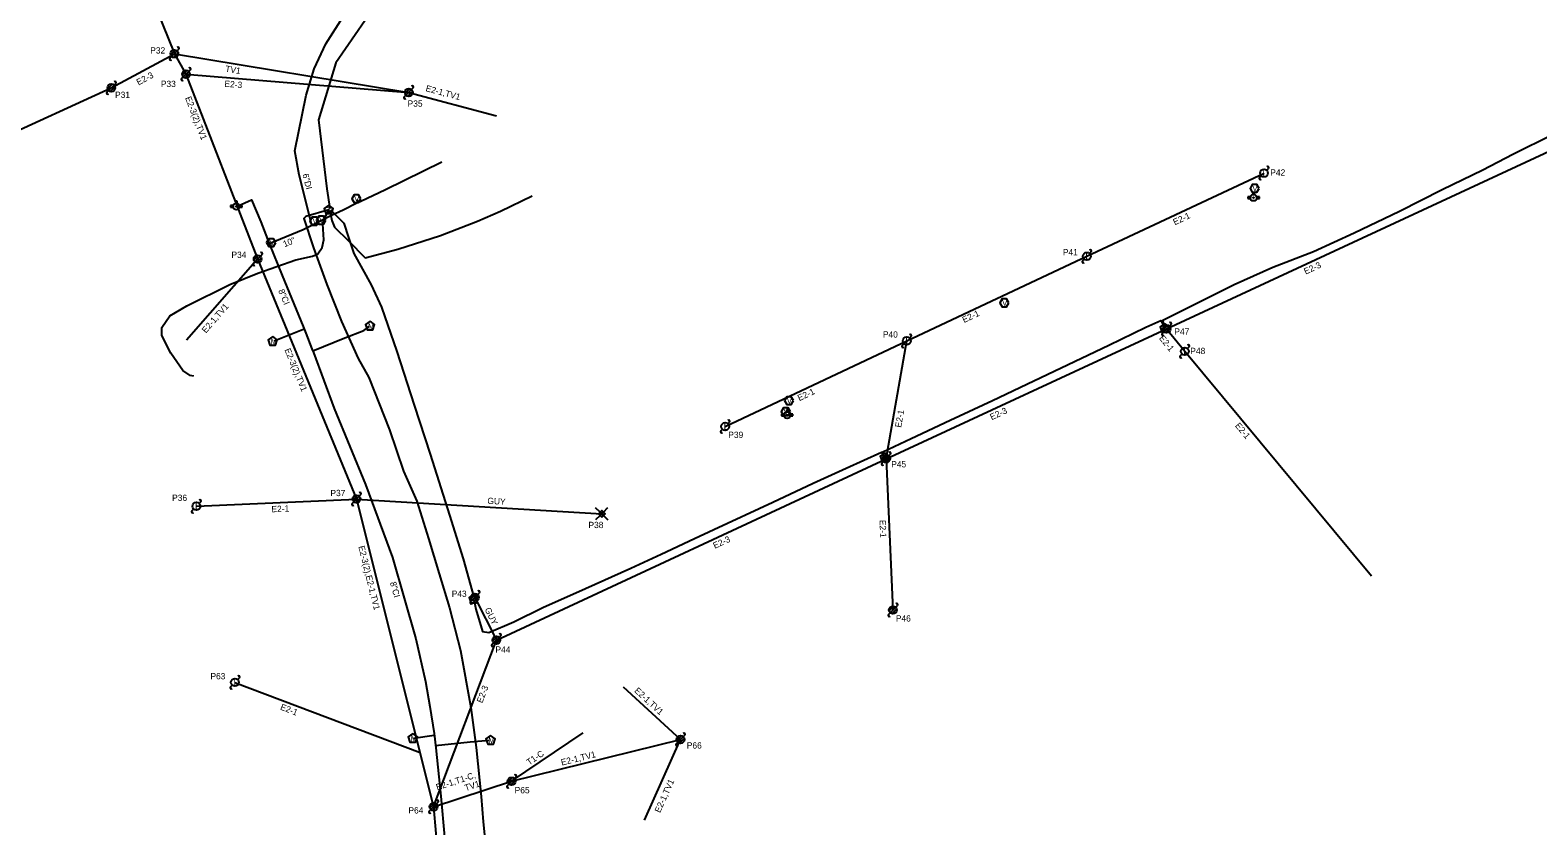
# Model space of a CAD drawing. Extents: x 1614474 to 1865144, y 1098877 to 1212550.
# Drawn here: x 1755985 to 1756944, y 1168887 to 1169393 of the extents above; entities that cross this region are included whole.
import ezdxf

# ---------------------------------------------------------------- set-up
doc = ezdxf.new("R2010")
doc.units = 0
for name, color, linetype in [('RD_EX_SU_H2O', 7, 'Continuous'), ('RD_EX_SU_Ovhd', 7, 'Continuous'), ('RD_EX_SU_Pole', 7, 'Continuous'), ('RD_EX_SU_Telecom', 7, 'Continuous'), ('RD_EX_SU_TX_H2O', 7, 'Continuous'), ('RD_EX_SU_TX_Pole', 7, 'Continuous')]:
    doc.layers.add(name, color=color, linetype=linetype)

# ---------------------------------------------------------------- blocks, each defined once
blk = doc.blocks.new('SUE_PP')
at = {"layer": 'RD_EX_SU_Pole'}
for p, q in [((-2.41, -0.65), (0.65, 2.41)), ((-1.77, -1.77), (1.77, 1.77)), ((-0.65, -2.41), (2.41, 0.65)), ((1.77, 1.77), (2.83, 2.83)), ((-2.83, -2.83), (-1.77, -1.77))]:
    blk.add_line(p, q, dxfattribs=at)
blk.add_circle((0, 0), 2.5, dxfattribs=at)
for centre, start, end in [((2.3, 3.36), 315, 135), ((-2.3, -3.36), 135, 315)]:
    blk.add_arc(centre, 0.75, start, end, dxfattribs=at)
blk = doc.blocks.new('SUE_TPP')
at = {"layer": 'RD_EX_SU_Telecom'}
blk.add_lwpolyline([(0, 3), (-2.85, 0.93), (-1.76, -2.43), (1.76, -2.43), (2.85, 0.93)], close=True, dxfattribs=at)
blk.add_text('T', height=3.75, dxfattribs=at).set_placement((-1.25, -1.88))
blk = doc.blocks.new('SUE_WV')
at = {"layer": 'RD_EX_SU_H2O'}
blk.add_lwpolyline([(2.89, 0), (1.44, 2.5), (-1.44, 2.5), (-2.89, 0), (-1.44, -2.5), (1.44, -2.5)], close=True, dxfattribs=at)
blk.add_text('V', height=3.75, dxfattribs=at).set_placement((-1.43, -1.88))
blk = doc.blocks.new('SUE_WFH')
at = {"layer": 'RD_EX_SU_H2O'}
for p, q in [((-2.01, 0.6), (-3.65, 0.6)), ((-3.65, 0.6), (-3.65, -0.45)), ((-0.48, 3.38), (-0.48, 2.04)), ((0.57, 3.38), (-0.48, 3.38)), ((0.57, 2.02), (0.57, 3.38)), ((3.7, 0.6), (2.01, 0.6)), ((3.7, -0.45), (3.7, 0.6)), ((-3.65, -0.45), (-2.05, -0.45)), ((2.05, -0.45), (3.7, -0.45))]:
    blk.add_line(p, q, dxfattribs=at)
for radius in [2.1, 0.263]:
    blk.add_circle((0, 0), radius, dxfattribs=at)
for start, end in [(163.3387, 192.31502), (74.24552, 103.21276), (347.68498, 16.6613)]:
    blk.add_arc((0, 0), 2.1, start, end, dxfattribs=at)

msp = doc.modelspace()

# ---------------------------------------------------------------- linework, layer by layer
at = {"layer": 'RD_EX_SU_H2O'}
for p, q in [((1756114.04, 1169281.57), (1756112.41, 1169281.57)), ((1756112.41, 1169281.57), (1756112.41, 1169280.52)), ((1756112.41, 1169280.52), (1756114, 1169280.52)), ((1756115.57, 1169284.35), (1756115.57, 1169283.01)), ((1756116.62, 1169284.35), (1756115.57, 1169284.35)), ((1756116.62, 1169282.99), (1756116.62, 1169284.35)), ((1756119.76, 1169281.57), (1756118.07, 1169281.57)), ((1756118.11, 1169280.52), (1756119.76, 1169280.52)), ((1756119.76, 1169280.52), (1756119.76, 1169281.57)), ((1756192.8, 1169285.36), (1756193.52, 1169283.69)), ((1756140.14, 1169195.61), (1756159.15, 1169203.19)), ((1756228.85, 1168942.71), (1756241.95, 1168944.59))]:
    msp.add_line(p, q, dxfattribs=at)
for points in [[(1756117.26, 1169281.48), (1756125.79, 1169285.31), (1756131.69, 1169271.16), (1756136.92, 1169257.42), (1756158.68, 1169266.39), (1756164.09, 1169269.14), (1756156.1, 1169301.1), (1756153.22, 1169316.48), (1756160.46, 1169351.88), (1756165.6, 1169368.56), (1756172.98, 1169384.55), (1756183.81, 1169401.45)], [(1756164.09, 1169269.14), (1756176.65, 1169275.59), (1756184.08, 1169278.93), (1756192.67, 1169283.36), (1756195.38, 1169284.48), (1756210.97, 1169291.74), (1756246.8, 1169309.46)], [(1756136.92, 1169257.42), (1756145.19, 1169237.03), (1756158.51, 1169204.61), (1756160.4, 1169200.45), (1756164.21, 1169190.42), (1756165.21, 1169188.06), (1756178.36, 1169152.4), (1756198.2, 1169104.01), (1756215.37, 1169057.62)], [(1756164.74, 1169189.16), (1756185.13, 1169197.4), (1756197.27, 1169202.12), (1756200.75, 1169204.77)], [(1756215.37, 1169057.62), (1756230.39, 1169005.87), (1756236.54, 1168978.79), (1756239.26, 1168962.91), (1756241.89, 1168945.6), (1756243.12, 1168936.58), (1756246.24, 1168905.88), (1756248.65, 1168879.97), (1756248.92, 1168877.19), (1756251.65, 1168846.26), (1756255.24, 1168799.63), (1756260.07, 1168747.12), (1756263.99, 1168702.78), (1756264.18, 1168700.31), (1756266.66, 1168666.35), (1756270.56, 1168620.84), (1756271.23, 1168612.87), (1756274.2, 1168580.03), (1756274.73, 1168575.57), (1756277.71, 1168539.82), (1756281.24, 1168499.51), (1756281.45, 1168495.4), (1756285.17, 1168453.36)], [(1756242.75, 1168938.05), (1756264.92, 1168940.41), (1756277.23, 1168941.33)]]:
    msp.add_lwpolyline(points, dxfattribs=at)
for points in [[(1756195.36, 1169285.95), (1756193.92, 1169288.45), (1756191.03, 1169288.45), (1756189.59, 1169285.95), (1756191.03, 1169283.45), (1756193.92, 1169283.45)], [(1756168.66, 1169271.63), (1756167.22, 1169274.13), (1756164.33, 1169274.13), (1756162.89, 1169271.63), (1756164.33, 1169269.13), (1756167.22, 1169269.13)], [(1756172.95, 1169272.27), (1756171.51, 1169274.77), (1756168.62, 1169274.77), (1756167.18, 1169272.27), (1756168.62, 1169269.77), (1756171.51, 1169269.77)], [(1756141.11, 1169258.01), (1756139.67, 1169260.51), (1756136.78, 1169260.51), (1756135.34, 1169258.01), (1756136.78, 1169255.51), (1756139.67, 1169255.51)], [(1756201.19, 1169208.05), (1756198.29, 1169205.95), (1756199.4, 1169202.54), (1756202.99, 1169202.54), (1756204.09, 1169205.95)], [(1756139.23, 1169198.29), (1756136.33, 1169196.19), (1756137.43, 1169192.78), (1756141.02, 1169192.78), (1756142.13, 1169196.19)], [(1756228.37, 1168945.6), (1756225.47, 1168943.49), (1756226.58, 1168940.08), (1756230.16, 1168940.08), (1756231.27, 1168943.49)], [(1756277.85, 1168944.39), (1756274.95, 1168942.28), (1756276.05, 1168938.87), (1756279.64, 1168938.87), (1756280.75, 1168942.28)]]:
    msp.add_lwpolyline(points, close=True, dxfattribs=at)
for radius in [2.1, 0.263]:
    msp.add_circle((1756116.05, 1169280.97), radius, dxfattribs=at)
for start, end in [(163.3387, 192.31502), (74.24552, 103.21276), (347.68498, 16.6613)]:
    msp.add_arc((1756116.05, 1169280.97), 2.1, start, end, dxfattribs=at)
at = {"layer": 'RD_EX_SU_Ovhd'}
for p, q in [((1755964.26, 1169656.78), (1756076.65, 1169378.21)), ((1756076.65, 1169378.21), (1756225.79, 1169353.6)), ((1756084.02, 1169365.23), (1756225.79, 1169353.6)), ((1756084.02, 1169365.23), (1756129.61, 1169247.62)), ((1755764.94, 1169232.37), (1756036.49, 1169356.49)), ((1756225.79, 1169353.6), (1756281.7, 1169338.72)), ((1756708.15, 1169203.09), (1757001.63, 1169339.59)), ((1756657.35, 1169249.33), (1756770.13, 1169302.28)), ((1756542.74, 1169195.47), (1756657.35, 1169249.33)), ((1756084.4, 1169196.1), (1756129.61, 1169247.62)), ((1756129.61, 1169247.62), (1756192.55, 1169094.86)), ((1756529.65, 1169120.5), (1756708.15, 1169203.09)), ((1756427.17, 1169140.99), (1756542.74, 1169195.47)), ((1756529.65, 1169120.5), (1756542.74, 1169195.47)), ((1756281.55, 1169005.03), (1756529.65, 1169120.5)), ((1756529.65, 1169120.5), (1756533.93, 1169024.26)), ((1756192.55, 1169094.86), (1756241.59, 1168899.03)), ((1756267.9, 1169032.3), (1756281.55, 1169005.03)), ((1756241.59, 1168899.03), (1756281.55, 1169005.03)), ((1756115.15, 1168978.19), (1756232.96, 1168933.48)), ((1756362.31, 1168975.41), (1756398.76, 1168941.84)), ((1756291.24, 1168915.26), (1756336.85, 1168946.15)), ((1756291.24, 1168915.26), (1756398.76, 1168941.84)), ((1756375.79, 1168890.43), (1756398.76, 1168941.84)), ((1756241.59, 1168899.03), (1756291.24, 1168915.26)), ((1756241.59, 1168899.03), (1756253.88, 1168753.63))]:
    msp.add_line(p, q, dxfattribs=at)
for points in [[(1756036.49, 1169356.49), (1756076.65, 1169378.21)], [(1756076.65, 1169378.21), (1756084.02, 1169365.23)], [(1756708.15, 1169203.09), (1756719.69, 1169188.85), (1756838.63, 1169046.08)], [(1756090.65, 1169090.26), (1756192.55, 1169094.86)], [(1756192.55, 1169094.86), (1756348.64, 1169085.45)]]:
    msp.add_lwpolyline(points, dxfattribs=at)
at = {"layer": 'RD_EX_SU_Pole'}
for p, q in [((1756073.82, 1169375.38), (1756074.88, 1169376.44)), ((1756074.23, 1169377.56), (1756077.29, 1169380.62)), ((1756074.88, 1169376.44), (1756078.42, 1169379.97)), ((1756076, 1169375.79), (1756079.06, 1169378.85)), ((1756078.42, 1169379.97), (1756079.48, 1169381.04)), ((1756081.6, 1169364.58), (1756084.66, 1169367.64)), ((1756082.25, 1169363.46), (1756085.79, 1169366.99)), ((1756083.37, 1169362.81), (1756086.43, 1169365.87)), ((1756085.79, 1169366.99), (1756086.85, 1169368.05)), ((1756033.66, 1169353.66), (1756034.72, 1169354.73)), ((1756034.07, 1169355.85), (1756037.14, 1169358.91)), ((1756034.72, 1169354.73), (1756038.26, 1169358.26)), ((1756035.84, 1169354.08), (1756038.9, 1169357.14)), ((1756038.26, 1169358.26), (1756039.32, 1169359.32)), ((1756081.19, 1169362.4), (1756082.25, 1169363.46)), ((1756223.38, 1169352.95), (1756226.44, 1169356.01)), ((1756224.03, 1169351.83), (1756227.56, 1169355.37)), ((1756227.56, 1169355.37), (1756228.62, 1169356.43)), ((1756222.97, 1169350.77), (1756224.03, 1169351.83)), ((1756225.15, 1169351.18), (1756228.21, 1169354.25)), ((1756767.3, 1169299.45), (1756768.36, 1169300.51)), ((1756771.9, 1169304.05), (1756772.96, 1169305.11)), ((1756659.12, 1169251.1), (1756660.18, 1169252.16)), ((1756654.52, 1169246.5), (1756655.58, 1169247.57)), ((1756705.32, 1169200.26), (1756706.38, 1169201.32)), ((1756705.74, 1169202.44), (1756708.8, 1169205.5)), ((1756706.38, 1169201.32), (1756709.92, 1169204.85)), ((1756707.5, 1169200.67), (1756710.57, 1169203.73)), ((1756709.92, 1169204.85), (1756710.98, 1169205.91)), ((1756539.91, 1169192.64), (1756540.97, 1169193.7)), ((1756544.5, 1169197.23), (1756545.57, 1169198.29)), ((1756721.46, 1169190.61), (1756722.52, 1169191.67)), ((1756716.86, 1169186.02), (1756717.92, 1169187.08)), ((1756428.94, 1169142.76), (1756430, 1169143.82)), ((1756424.34, 1169138.16), (1756425.4, 1169139.22)), ((1756526.82, 1169117.67), (1756527.88, 1169118.73)), ((1756527.23, 1169119.85), (1756530.29, 1169122.91)), ((1756527.88, 1169118.73), (1756531.41, 1169122.26)), ((1756529, 1169118.08), (1756532.06, 1169121.14)), ((1756531.41, 1169122.26), (1756532.48, 1169123.33)), ((1756190.13, 1169094.21), (1756193.2, 1169097.27)), ((1756190.78, 1169093.09), (1756194.32, 1169096.63)), ((1756191.9, 1169092.44), (1756194.96, 1169095.5)), ((1756194.32, 1169096.63), (1756195.38, 1169097.69)), ((1756087.82, 1169087.43), (1756088.89, 1169088.49)), ((1756092.42, 1169092.03), (1756093.48, 1169093.09)), ((1756189.72, 1169092.03), (1756190.78, 1169093.09)), ((1756347.58, 1169086.51), (1756344.75, 1169089.34)), ((1756349.67, 1169086.57), (1756352.51, 1169089.41)), ((1756347.53, 1169084.4), (1756344.7, 1169081.58)), ((1756349.7, 1169084.39), (1756352.53, 1169081.56)), ((1756265.08, 1169029.47), (1756266.14, 1169030.53)), ((1756265.49, 1169031.65), (1756268.55, 1169034.71)), ((1756266.14, 1169030.53), (1756269.67, 1169034.07)), ((1756267.26, 1169029.88), (1756270.32, 1169032.95)), ((1756269.67, 1169034.07), (1756270.73, 1169035.13)), ((1756278.73, 1169002.2), (1756279.79, 1169003.26)), ((1756279.14, 1169004.38), (1756282.2, 1169007.44)), ((1756279.79, 1169003.26), (1756283.32, 1169006.79)), ((1756280.91, 1169002.61), (1756283.97, 1169005.67)), ((1756283.32, 1169006.79), (1756284.38, 1169007.85)), ((1756116.92, 1168979.96), (1756117.98, 1168981.02)), ((1756112.32, 1168975.37), (1756113.38, 1168976.43)), ((1756396.34, 1168941.2), (1756399.41, 1168944.26)), ((1756396.99, 1168940.08), (1756400.53, 1168943.61)), ((1756398.11, 1168939.43), (1756401.17, 1168942.49)), ((1756400.53, 1168943.61), (1756401.59, 1168944.67)), ((1756395.93, 1168939.01), (1756396.99, 1168940.08)), ((1756288.41, 1168912.43), (1756289.47, 1168913.49)), ((1756288.83, 1168914.61), (1756291.89, 1168917.67)), ((1756289.47, 1168913.49), (1756293.01, 1168917.02)), ((1756290.59, 1168912.84), (1756293.65, 1168915.9)), ((1756293.01, 1168917.02), (1756294.07, 1168918.08))]:
    msp.add_line(p, q, dxfattribs=at)
for points in [[(1756348.64, 1169083.33), (1756350.76, 1169085.45), (1756348.64, 1169087.57), (1756346.52, 1169085.45)], [(1756348.64, 1169084.74), (1756349.35, 1169085.45), (1756348.64, 1169086.16), (1756347.94, 1169085.45)]]:
    msp.add_lwpolyline(points, close=True, dxfattribs=at)
for centre in [(1756076.65, 1169378.21), (1756084.02, 1169365.23), (1756036.49, 1169356.49), (1756225.79, 1169353.6), (1756770.13, 1169302.28), (1756657.35, 1169249.33), (1756708.15, 1169203.09), (1756542.74, 1169195.47), (1756719.69, 1169188.85), (1756427.17, 1169140.99), (1756529.65, 1169120.5), (1756192.55, 1169094.86), (1756090.65, 1169090.26), (1756267.9, 1169032.3), (1756281.55, 1169005.03), (1756115.15, 1168978.19), (1756398.76, 1168941.84), (1756291.24, 1168915.26)]:
    msp.add_circle(centre, 2.5, dxfattribs=at)
for centre, start, end in [((1756074.35, 1169374.85), 135, 315), ((1756078.95, 1169381.57), 315, 135), ((1756086.32, 1169368.58), 315, 135), ((1756038.79, 1169359.85), 315, 135), ((1756081.72, 1169361.87), 135, 315), ((1756228.09, 1169356.96), 315, 135), ((1756034.19, 1169353.13), 135, 315), ((1756223.5, 1169350.24), 135, 315), ((1756767.83, 1169298.92), 135, 315), ((1756772.43, 1169305.64), 315, 135), ((1756659.65, 1169252.69), 315, 135), ((1756655.05, 1169245.97), 135, 315), ((1756710.45, 1169206.44), 315, 135), ((1756540.44, 1169192.11), 135, 315), ((1756545.04, 1169198.82), 315, 135), ((1756705.85, 1169199.73), 135, 315), ((1756721.99, 1169192.2), 315, 135), ((1756717.39, 1169185.49), 135, 315), ((1756429.47, 1169144.35), 315, 135), ((1756424.87, 1169137.63), 135, 315), ((1756531.95, 1169123.86), 315, 135), ((1756527.35, 1169117.14), 135, 315), ((1756194.85, 1169098.22), 315, 135), ((1756088.36, 1169086.9), 135, 315), ((1756092.95, 1169093.62), 315, 135), ((1756190.25, 1169091.5), 135, 315), ((1756265.61, 1169028.94), 135, 315), ((1756270.2, 1169035.66), 315, 135), ((1756283.85, 1169008.38), 315, 135), ((1756279.26, 1169001.67), 135, 315), ((1756117.45, 1168981.55), 315, 135), ((1756112.85, 1168974.84), 135, 315), ((1756401.06, 1168945.2), 315, 135), ((1756396.46, 1168938.48), 135, 315), ((1756293.54, 1168918.61), 315, 135), ((1756288.94, 1168911.9), 135, 315)]:
    msp.add_arc(centre, 0.75, start, end, dxfattribs=at)
at = {"layer": 'RD_EX_SU_Telecom'}
for points in [[(1756549.94, 1169589.96), (1756541.82, 1169587), (1756513.59, 1169574.05), (1756488.12, 1169561.24), (1756457.84, 1169546.06), (1756427.48, 1169532.35), (1756381.3, 1169509.82), (1756347.29, 1169493.22), (1756314.45, 1169477.96), (1756280.78, 1169460.79), (1756237.9, 1169434.39), (1756215.68, 1169416.31), (1756197.86, 1169399.08), (1756179.37, 1169372.51), (1756168.44, 1169336.07), (1756173.6, 1169292.17), (1756175.56, 1169279.77)], [(1756706.93, 1169203.78), (1756705.63, 1169208.7), (1756739.31, 1169225.47), (1756751.07, 1169231.4), (1756775.8, 1169242.36), (1756801.58, 1169252.27), (1756827.44, 1169264.14), (1756856.35, 1169277.94), (1756883.6, 1169291.76), (1756909.38, 1169304.26), (1756928.56, 1169314.26), (1756954.07, 1169326.93), (1756971.08, 1169334.18), (1756992.88, 1169344.76), (1756994.71, 1169344.5), (1756998.78, 1169338.96)], [(1756175.64, 1169278.57), (1756176.8, 1169272.09), (1756178.49, 1169267.95), (1756187.47, 1169259.23), (1756198.15, 1169248.32), (1756218.82, 1169253.84), (1756245.92, 1169262.46), (1756269.52, 1169271.71), (1756284.29, 1169277.95), (1756304.3, 1169287.7)], [(1756089.12, 1169173.04), (1756086.65, 1169173.38), (1756081.94, 1169176.62), (1756074.48, 1169187.62), (1756068.67, 1169198.86), (1756068.63, 1169203.96), (1756073.77, 1169211.42), (1756084.56, 1169217.8), (1756111.95, 1169231.42), (1756129.67, 1169238.55), (1756141.79, 1169242.8), (1756153.95, 1169247.16), (1756164.59, 1169249.34), (1756168, 1169250.87), (1756170.7, 1169254.95), (1756171.72, 1169259.74), (1756171.16, 1169269.95), (1756172.35, 1169274.16), (1756175.02, 1169278.56)], [(1756174.94, 1169278.95), (1756160.29, 1169274.63), (1756159.03, 1169273.37), (1756165.27, 1169254.63), (1756173.7, 1169231.35), (1756183.01, 1169207.77), (1756193.5, 1169184.2), (1756200.36, 1169172.13), (1756213.48, 1169138.98), (1756222.54, 1169112.66), (1756230.85, 1169093.5), (1756238.34, 1169069.67), (1756245.15, 1169047.16), (1756251.74, 1169025.59), (1756258.67, 1168998.39), (1756265.3, 1168962.17), (1756268.66, 1168936.68), (1756271.99, 1168905.49), (1756273.23, 1168889.45), (1756275.78, 1168864.66), (1756278.96, 1168829.09), (1756282.05, 1168791.5), (1756284.91, 1168753.06), (1756286.16, 1168737.41)], [(1756176.03, 1169278.89), (1756184.48, 1169270.45), (1756187.46, 1169261.37), (1756190.92, 1169251.19), (1756201.82, 1169231.14), (1756208.51, 1169216.95), (1756218.28, 1169188.69), (1756229.17, 1169154.65), (1756239.35, 1169123.41), (1756251.8, 1169084.59), (1756260.51, 1169056.77), (1756267.26, 1169032.33)], [(1756528.65, 1169121.51), (1756527.55, 1169124.87), (1756545.53, 1169133.42), (1756570.43, 1169144.95), (1756597.28, 1169157.47), (1756623.52, 1169170.13), (1756671.31, 1169192.7), (1756694.88, 1169204.15), (1756704.43, 1169208.56), (1756706.72, 1169203.7)], [(1756407.62, 1169069.71), (1756419.97, 1169075.52), (1756457.59, 1169092.82), (1756483.12, 1169104.94), (1756504.27, 1169114.56), (1756526.75, 1169124.76), (1756528.39, 1169121.46)], [(1756267.32, 1169030.87), (1756268.59, 1169024.7), (1756272.67, 1169010.46), (1756276.84, 1169009.94), (1756292.62, 1169016.76), (1756311.15, 1169025.82), (1756338.22, 1169037.98), (1756367.14, 1169050.95), (1756386.4, 1169059.87), (1756407.62, 1169069.71)]]:
    msp.add_lwpolyline(points, dxfattribs=at)
for points in [[(1756174.83, 1169281.88), (1756171.97, 1169279.81), (1756173.06, 1169276.45), (1756176.59, 1169276.45), (1756177.68, 1169279.81)], [(1756267.06, 1169034.26), (1756264.21, 1169032.19), (1756265.3, 1169028.84), (1756268.82, 1169028.84), (1756269.91, 1169032.19)]]:
    msp.add_lwpolyline(points, close=True, dxfattribs=at)

# ---------------------------------------------------------------- block references
at = {"layer": 'RD_EX_SU_H2O'}
for name, p in [('SUE_WFH', (1756763.48, 1169286.61)), ('SUE_WV', (1756764.1, 1169292.55)), ('SUE_WV', (1756604.85, 1169219.72)), ('SUE_WV', (1756467.82, 1169157.49)), ('SUE_WV', (1756465.78, 1169150.41)), ('SUE_WFH', (1756466.64, 1169148.2))]:
    msp.add_blockref(name, p, dxfattribs=at)
at = {"layer": 'RD_EX_SU_Pole'}
for p in [(1756129.61, 1169247.62), (1756533.93, 1169024.26), (1756241.59, 1168899.03)]:
    msp.add_blockref('SUE_PP', p, dxfattribs=at)
at = {"layer": 'RD_EX_SU_Telecom'}
for p in [(1756706.83, 1169203.41), (1756528.77, 1169121.17)]:
    msp.add_blockref('SUE_TPP', p, dxfattribs=at)

# ---------------------------------------------------------------- texts
at = {"layer": 'RD_EX_SU_H2O'}
for s, p in [('V', (1756191.04, 1169284.07)), ('V', (1756164.57, 1169269.75)), ('V', (1756168.85, 1169270.39)), ('V', (1756137.02, 1169256.14)), ('M', (1756199.82, 1169203.01)), ('M', (1756137.86, 1169193.25)), ('M', (1756226.94, 1168940.67)), ('M', (1756276.41, 1168939.46))]:
    msp.add_text(s, height=3.75, dxfattribs=at).set_placement(p)
at = {"layer": 'RD_EX_SU_Ovhd'}
for s, rotation, p in [('E2-3', 28.3997, (1756053.82, 1169357.98)), ('TV1', 350.63088, (1756108.81, 1169366.82)), ('E2-3', 355.31166, (1756108.37, 1169357.21)), ('E2-1,TV1', 345.10097, (1756236.26, 1169354.46)), ('E2-3(2),TV1', 291.01616, (1756083.39, 1169350.12)), ('E2-1', 25.14887, (1756713.36, 1169269)), ('E2-3', 24.94368, (1756796.62, 1169237.62)), ('E2-1,TV1', 49.09935, (1756096.68, 1169200.1)), ('E2-1', 25.17337, (1756579.22, 1169206.84)), ('E2-1', 309.01406, (1756703.06, 1169197.07)), ('E2-3(2),TV1', 292.34622, (1756146.62, 1169189.81)), ('E2-1', 25.2386, (1756474.39, 1169157.09)), ('E2-3', 24.82835, (1756596.82, 1169144.96)), ('E2-1', 80.09561, (1756539.16, 1169140.09)), ('E2-1', 309.79882, (1756751.43, 1169141.37)), ('GUY', 356.55058, (1756275.74, 1169091.79)), ('E2-1', 2.58441, (1756138.52, 1169086.41)), ('E2-1', 272.54526, (1756525.38, 1169081.46)), ('E2-3', 24.95904, (1756420.6, 1169063.13)), ('E2-3(2),E2-1,TV1', 283.92649, (1756193.68, 1169064.6)), ('GUY', 296.58846, (1756273.97, 1169024.64)), ('E2-3', 69.10694, (1756272.58, 1168964.69)), ('E2-1,TV1', 317.35954, (1756369.05, 1168972.41)), ('E2-1', 339.21842, (1756143.68, 1168960.95)), ('T1-C', 34.1187, (1756302.44, 1168925.26)), ('E2-1,TV1', 13.88964, (1756323.21, 1168925.22)), ('E2-1,T1-C,', 17.90832, (1756243.92, 1168909.46)), ('TV1', 17.90832, (1756262.06, 1168909.02)), ('E2-1,TV1', 65.92817, (1756385.73, 1168894.86))]:
    msp.add_text(s, height=4, rotation=rotation, dxfattribs=at).set_placement(p)
at = {"layer": 'RD_EX_SU_Pole'}
for p in [(1756769.27, 1169300.28), (1756656.49, 1169247.33), (1756541.87, 1169193.47), (1756718.83, 1169186.85), (1756426.31, 1169138.99), (1756089.79, 1169088.26), (1756114.29, 1168976.19)]:
    msp.add_text('L', height=4, dxfattribs=at).set_placement(p)
at = {"layer": 'RD_EX_SU_Telecom'}
for p in [(1756173.6, 1169276.65), (1756265.83, 1169029.04)]:
    msp.add_text('T', height=3.75, dxfattribs=at).set_placement(p)
at = {"layer": 'RD_EX_SU_TX_H2O'}
for s, rotation, p in [('6"DI', 284.04063, (1756158.08, 1169301.43)), ('10"', 22.40205, (1756146.78, 1169255)), ('8"CI', 292.33795, (1756142.65, 1169227.43)), ('8"CI', 286.17798, (1756213.77, 1169041.61))]:
    msp.add_text(s, height=4, rotation=rotation, dxfattribs=at).set_placement(p)
at = {"layer": 'RD_EX_SU_TX_Pole'}
for s, p in [('P32', (1756061.28, 1169378.35)), ('P33', (1756068.03, 1169357.05)), ('P31', (1756038.89, 1169350.06)), ('P35', (1756225.08, 1169344.51)), ('P42', (1756774.11, 1169300.63)), ('P34', (1756112.96, 1169248.3)), ('P41', (1756642.1, 1169249.95)), ('P40', (1756527.56, 1169197.58)), ('P47', (1756713.05, 1169199.45)), ('P48', (1756723.21, 1169187.09)), ('P39', (1756429.17, 1169133.73)), ('P45', (1756532.85, 1169115)), ('P36', (1756075.21, 1169093.63)), ('P37', (1756175.95, 1169096.7)), ('P38', (1756340.18, 1169076.35)), ('P43', (1756253.13, 1169032.6)), ('P46', (1756535.78, 1169016.89)), ('P44', (1756280.98, 1168997.04)), ('P63', (1756099.58, 1168980.11)), ('P66', (1756402.76, 1168936.06)), ('P65', (1756293.21, 1168907.6)), ('P64', (1756225.59, 1168894.75))]:
    msp.add_text(s, height=4, dxfattribs=at).set_placement(p)

doc.saveas('drawing.dxf')
